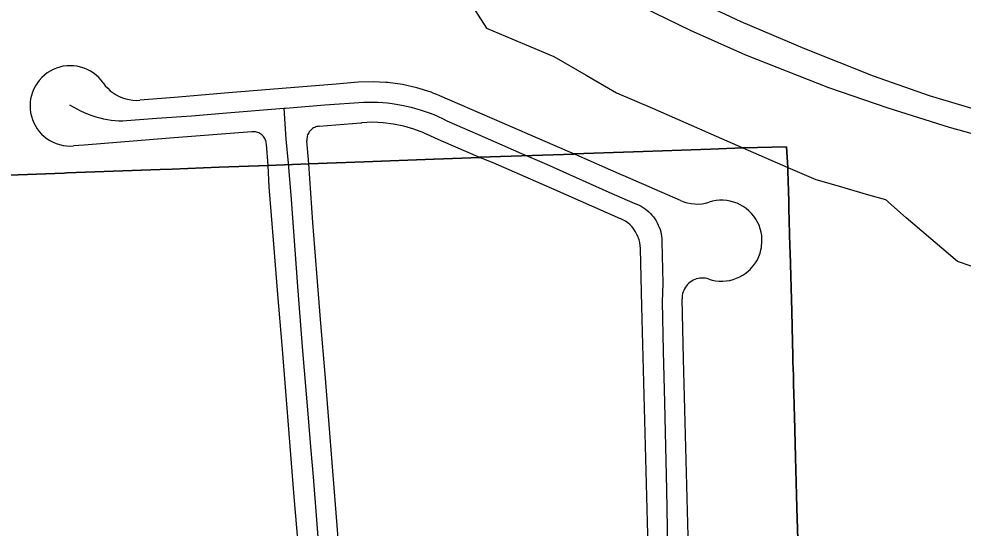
# Model space of a CAD drawing. Extents: x -2233 to 187241, y 4582 to 150524.
# Drawn here: x 91854 to 93252, y 56405 to 57158 of the extents above; entities that cross this region are included whole.
import ezdxf

# ---------------------------------------------------------------- set-up
doc = ezdxf.new("R2010")
doc.units = 0
for name, color, linetype in [('DV_X_Corp_Line', 7, 'Continuous'), ('GE_X_CL_2000', 7, 'Continuous'), ('RW_X_Fee_RW', 7, 'Continuous')]:
    doc.layers.add(name, color=color, linetype=linetype)

msp = doc.modelspace()

# ---------------------------------------------------------------- linework, layer by layer
at = {"layer": 'DV_X_Corp_Line'}
for p, q in [((92675.8, 56958.4), (92535.6, 56953.6)), ((92675.8, 56958.4), (92535.6, 56953.6)), ((92535.6, 56953.6), (92675.8, 56958.4)), ((92535.6, 56953.6), (92675.8, 56958.4)), ((92763.5, 56961.6), (92675.5, 56958.5)), ((92763.5, 56961.6), (92675.5, 56958.5)), ((92675.5, 56958.5), (92763.5, 56961.6)), ((92675.5, 56958.5), (92763.5, 56961.6)), ((92675.5, 56958.5), (92675.8, 56958.4)), ((92675.5, 56958.5), (92675.8, 56958.4)), ((92675.8, 56958.4), (92675.5, 56958.5)), ((92675.8, 56958.4), (92675.5, 56958.5)), ((92877.5, 56965.8), (92763.5, 56961.6)), ((92877.5, 56965.8), (92763.5, 56961.6)), ((92763.5, 56961.6), (92877.5, 56965.8)), ((92763.5, 56961.6), (92877.5, 56965.8)), ((92925.7, 56967.6), (92877.5, 56965.8)), ((92925.7, 56967.6), (92877.5, 56965.8)), ((92877.5, 56965.8), (92925.7, 56967.6)), ((92877.5, 56965.8), (92925.7, 56967.6)), ((92990.3, 56969.1), (92925.7, 56967.6)), ((92990.3, 56969.1), (92925.7, 56967.6)), ((92925.7, 56967.6), (92990.3, 56969.1)), ((92925.7, 56967.6), (92990.3, 56969.1)), ((92992.1, 56938.6), (92990.3, 56969.1)), ((92992.1, 56938.6), (92990.3, 56969.1)), ((92990.3, 56969.1), (92992.1, 56938.6)), ((92990.3, 56969.1), (92992.1, 56938.6)), ((92282.8, 56943.7), (92222.8, 56941.5)), ((92282.8, 56943.7), (92222.8, 56941.5)), ((92222.8, 56941.5), (92282.8, 56943.7)), ((92222.8, 56941.5), (92282.8, 56943.7)), ((92364.9, 56946.8), (92282.8, 56943.7)), ((92364.9, 56946.8), (92282.8, 56943.7)), ((92282.8, 56943.7), (92364.9, 56946.8)), ((92282.8, 56943.7), (92364.9, 56946.8)), ((92468, 56950.6), (92364.9, 56946.8)), ((92468, 56950.6), (92364.9, 56946.8)), ((92364.9, 56946.8), (92468, 56950.6)), ((92364.9, 56946.8), (92468, 56950.6)), ((92468.3, 56950.6), (92468, 56950.6)), ((92468.3, 56950.6), (92468, 56950.6)), ((92468, 56950.6), (92468.3, 56950.6)), ((92468, 56950.6), (92468.3, 56950.6)), ((92536.5, 56953.2), (92468.3, 56950.6)), ((92536.5, 56953.2), (92468.3, 56950.6)), ((92468.3, 56950.6), (92536.5, 56953.2)), ((92468.3, 56950.6), (92536.5, 56953.2)), ((92535.6, 56953.6), (92536.5, 56953.2)), ((92535.6, 56953.6), (92536.5, 56953.2)), ((92536.5, 56953.2), (92535.6, 56953.6)), ((92536.5, 56953.2), (92535.6, 56953.6)), ((91920.7, 56930.3), (91825.1, 56926.7)), ((91920.7, 56930.3), (91825.1, 56926.7)), ((91825.1, 56926.7), (91920.7, 56930.3)), ((91825.1, 56926.7), (91920.7, 56930.3)), ((91924.8, 56930.4), (91920.7, 56930.3)), ((91924.8, 56930.4), (91920.7, 56930.3)), ((91920.7, 56930.3), (91924.8, 56930.4)), ((91920.7, 56930.3), (91924.8, 56930.4)), ((91993.7, 56933), (91924.8, 56930.4)), ((91993.7, 56933), (91924.8, 56930.4)), ((91924.8, 56930.4), (91993.7, 56933)), ((91924.8, 56930.4), (91993.7, 56933)), ((92062.6, 56935.6), (91993.7, 56933)), ((92062.6, 56935.6), (91993.7, 56933)), ((91993.7, 56933), (92062.6, 56935.6)), ((91993.7, 56933), (92062.6, 56935.6)), ((92080.6, 56936.2), (92062.6, 56935.6)), ((92080.6, 56936.2), (92062.6, 56935.6)), ((92062.6, 56935.6), (92080.6, 56936.2)), ((92062.6, 56935.6), (92080.6, 56936.2)), ((92150.4, 56938.8), (92080.6, 56936.2)), ((92150.4, 56938.8), (92080.6, 56936.2)), ((92080.6, 56936.2), (92150.4, 56938.8)), ((92080.6, 56936.2), (92150.4, 56938.8)), ((92222.8, 56941.5), (92150.4, 56938.8)), ((92222.8, 56941.5), (92150.4, 56938.8)), ((92150.4, 56938.8), (92222.8, 56941.5)), ((92150.4, 56938.8), (92222.8, 56941.5)), ((92992.2, 56935.7), (92992.1, 56938.6)), ((92992.2, 56935.7), (92992.1, 56938.6)), ((92992.1, 56938.6), (92992.2, 56935.7)), ((92992.1, 56938.6), (92992.2, 56935.7)), ((92992.8, 56915.7), (92992.2, 56935.7)), ((92992.8, 56915.7), (92992.2, 56935.7)), ((92992.2, 56935.7), (92992.8, 56915.7)), ((92992.2, 56935.7), (92992.8, 56915.7)), ((92993, 56905.7), (92992.8, 56915.7)), ((92993, 56905.7), (92992.8, 56915.7)), ((92992.8, 56915.7), (92993, 56905.7)), ((92992.8, 56915.7), (92993, 56905.7)), ((92993.6, 56885.7), (92993, 56905.7)), ((92993.6, 56885.7), (92993, 56905.7)), ((92993, 56905.7), (92993.6, 56885.7)), ((92993, 56905.7), (92993.6, 56885.7)), ((92993.8, 56877.8), (92993.6, 56885.7)), ((92993.8, 56877.8), (92993.6, 56885.7)), ((92993.6, 56885.7), (92993.8, 56877.8)), ((92993.6, 56885.7), (92993.8, 56877.8)), ((92995.3, 56821.6), (92993.8, 56877.8)), ((92995.3, 56821.6), (92993.8, 56877.8)), ((92993.8, 56877.8), (92995.3, 56821.6)), ((92993.8, 56877.8), (92995.3, 56821.6)), ((92995.5, 56812.5), (92995.3, 56821.6)), ((92995.5, 56812.5), (92995.3, 56821.6)), ((92995.3, 56821.6), (92995.5, 56812.5)), ((92995.3, 56821.6), (92995.5, 56812.5)), ((92997.9, 56726), (92995.5, 56812.5)), ((92997.9, 56726), (92995.5, 56812.5)), ((92995.5, 56812.5), (92997.9, 56726)), ((92995.5, 56812.5), (92997.9, 56726)), ((92997.9, 56725.7), (92997.9, 56726)), ((92997.9, 56725.7), (92997.9, 56726)), ((92997.9, 56726), (92997.9, 56725.7)), ((92997.9, 56726), (92997.9, 56725.7)), ((92997.9, 56725.3), (92997.9, 56725.7)), ((92997.9, 56725.3), (92997.9, 56725.7)), ((92997.9, 56725.7), (92997.9, 56725.3)), ((92997.9, 56725.7), (92997.9, 56725.3)), ((92999, 56680.3), (92997.9, 56725.3)), ((92999, 56680.3), (92997.9, 56725.3)), ((92997.9, 56725.3), (92999, 56680.3)), ((92997.9, 56725.3), (92999, 56680.3)), ((92999.6, 56660.3), (92999, 56680.3)), ((92999.6, 56660.3), (92999, 56680.3)), ((92999, 56680.3), (92999.6, 56660.3)), ((92999, 56680.3), (92999.6, 56660.3)), ((92999.6, 56659.3), (92999.6, 56660.3)), ((92999.6, 56659.3), (92999.6, 56660.3)), ((92999.6, 56660.3), (92999.6, 56659.3)), ((92999.6, 56660.3), (92999.6, 56659.3)), ((92999.8, 56650.3), (92999.6, 56659.3)), ((92999.8, 56650.3), (92999.6, 56659.3)), ((92999.6, 56659.3), (92999.8, 56650.3)), ((92999.6, 56659.3), (92999.8, 56650.3)), ((93000.4, 56630.3), (92999.8, 56650.3)), ((93000.4, 56630.3), (92999.8, 56650.3)), ((92999.8, 56650.3), (93000.4, 56630.3)), ((92999.8, 56650.3), (93000.4, 56630.3)), ((93000.6, 56620.3), (93000.4, 56630.3)), ((93000.6, 56620.3), (93000.4, 56630.3)), ((93000.4, 56630.3), (93000.6, 56620.3)), ((93000.4, 56630.3), (93000.6, 56620.3)), ((93001.2, 56600.3), (93000.6, 56620.3)), ((93001.2, 56600.3), (93000.6, 56620.3)), ((93000.6, 56620.3), (93001.2, 56600.3)), ((93000.6, 56620.3), (93001.2, 56600.3)), ((93001.4, 56590.3), (93001.2, 56600.3)), ((93001.4, 56590.3), (93001.2, 56600.3)), ((93001.2, 56600.3), (93001.4, 56590.3)), ((93001.2, 56600.3), (93001.4, 56590.3)), ((93001.7, 56585.8), (93001.4, 56590.3)), ((93001.7, 56585.8), (93001.4, 56590.3)), ((93001.4, 56590.3), (93001.7, 56585.8)), ((93001.4, 56590.3), (93001.7, 56585.8)), ((93001.7, 56584.3), (93001.7, 56585.8)), ((93001.7, 56584.3), (93001.7, 56585.8)), ((93001.7, 56585.8), (93001.7, 56584.3)), ((93001.7, 56585.8), (93001.7, 56584.3)), ((93002, 56570.3), (93001.7, 56584.3)), ((93002, 56570.3), (93001.7, 56584.3)), ((93001.7, 56584.3), (93002, 56570.3)), ((93001.7, 56584.3), (93002, 56570.3)), ((93003.6, 56509.4), (93002, 56570.3)), ((93003.6, 56509.4), (93002, 56570.3)), ((93002, 56570.3), (93003.6, 56509.4)), ((93002, 56570.3), (93003.6, 56509.4)), ((93005.6, 56434.4), (93003.6, 56509.4)), ((93005.6, 56434.4), (93003.6, 56509.4)), ((93003.6, 56509.4), (93005.6, 56434.4)), ((93003.6, 56509.4), (93005.6, 56434.4)), ((93007.6, 56359.4), (93005.6, 56434.4)), ((93007.6, 56359.4), (93005.6, 56434.4)), ((93005.6, 56434.4), (93007.6, 56359.4)), ((93005.6, 56434.4), (93007.6, 56359.4))]:
    msp.add_line(p, q, dxfattribs=at)
at = {"layer": 'GE_X_CL_2000'}
for points in [[(92822.6, 57202.2), (92922.7, 57154.5), (93017, 57114.6), (93118.6, 57074.3), (93201.5, 57045.2), (93301.9, 57014.9), (93397.6, 56989.6), (93489.3, 56967.5), (93569, 56949.7), (93582, 56947), (93595, 56944.1), (93607.9, 56941), (93620.8, 56937.7), (93633.6, 56934.2), (93647.3, 56930.2), (93666.5, 56924), (93684.3, 56918.3), (93696.8, 56913.8), (93709.2, 56909.1), (93721.6, 56904.3), (93733.7, 56899.3)], [(92760, 57184.3), (92847.6, 57141.9), (92929.5, 57105.4), (93052.5, 57056.9), (93140.4, 57026.8), (93230.8, 56998), (93355.9, 56963.4), (93456.8, 56940.4), (93565.7, 56917.4), (93614.8, 56908.6), (93644, 56906.3), (93663.8, 56904.8), (93681.9, 56903.4), (93733.7, 56899.3)], [(91928.7, 57031.3), (91934, 57028.1), (91939.3, 57025.1), (91944.8, 57022.4), (91950.4, 57019.8), (91956.1, 57017.5), (91961.8, 57015.3), (91967.6, 57013.4), (91973.5, 57011.8), (91979.1, 57010.5), (91984.7, 57009.5), (91990.4, 57008.7), (91996.1, 57008.2), (92001.8, 57007.8), (92007.5, 57007.8), (92013.2, 57007.9), (92057.7, 57011.3), (92109, 57015), (92161.3, 57019.5), (92245.8, 57026.3)], [(92245.8, 57026.3), (92248.6, 57026.5), (92306.4, 57031), (92364.3, 57035), (92371.3, 57035.2), (92378.3, 57035.2), (92385.4, 57035), (92392.5, 57034.6), (92399.5, 57034), (92406.5, 57033.2), (92420.5, 57030.9), (92427.4, 57029.5), (92434.3, 57027.9), (92441.1, 57026), (92447.9, 57024), (92461.3, 57019.4), (92467.9, 57016.8), (92474.3, 57013.9), (92480.8, 57011), (92487.5, 57007.6), (92544, 56982.7), (92597.7, 56959.4)], [(92245.8, 57026.3), (92249.1, 56980.4), (92252.1, 56944.9)], [(92597.7, 56959.4), (92634.6, 56943.3), (92726.9, 56902.1), (92765.4, 56885.3), (92768.6, 56884), (92771.8, 56882.6), (92774.9, 56881), (92777.9, 56879.2), (92780.8, 56877.2), (92783.5, 56875.1), (92786.2, 56872.8), (92788.7, 56870.4), (92791, 56867.9), (92793.2, 56865.2), (92795.3, 56862.4), (92797.2, 56859.4), (92798.9, 56856.4), (92800.4, 56853.3), (92801.8, 56850.1), (92802.9, 56846.8), (92803.9, 56843.4), (92804.7, 56840), (92805.3, 56836.6), (92805.7, 56833.1), (92805.8, 56829)], [(92252.1, 56944.9), (92256.7, 56891), (92266.4, 56762.4), (92273.2, 56673.1), (92281.9, 56567.9), (92285.5, 56524.8), (92289.3, 56480.3), (92298.7, 56359.8)], [(92805.8, 56829), (92807, 56766.6), (92806.3, 56739.7), (92807.8, 56666.7), (92809.6, 56590.3), (92811.2, 56524.8), (92812.5, 56461), (92813.6, 56404.3), (92815.2, 56334.9), (92818.2, 56240.4), (92819.7, 56193.2), (92821, 56136.7), (92822.1, 56090.5), (92823, 56040.5), (92824.4, 55991), (92825.8, 55930), (92829, 55804.8), (92831.7, 55680), (92832.3, 55650.6)]]:
    msp.add_lwpolyline(points, dxfattribs=at)
at = {"layer": 'RW_X_Fee_RW'}
for p, q in [((92516.2, 57191.2), (92546.1, 57144.6)), ((92222.8, 56941.5), (92220.2, 56973.2)), ((92282.8, 56943.7), (92280, 56978)), ((92925.7, 56967.6), (92992.1, 56938.6)), ((92992.1, 56938.6), (93033.4, 56920.6)), ((93033.4, 56920.6), (93063, 56912.1)), ((93136.7, 56891), (93167.2, 56863.8)), ((93243.5, 56799.2), (93167.2, 56863.8)), ((93409, 56742.1), (93243.5, 56799.2))]:
    msp.add_line(p, q, dxfattribs=at)
for points in [[(92546.1, 57144.6), (92602.2, 57121), (92645.5, 57102.7)], [(92645.5, 57102.7), (92693.5, 57075.2), (92738.6, 57049.2)], [(91978.4, 57063.8), (91975.3, 57067.9), (91971.8, 57071.7), (91968, 57075.3), (91963.8, 57078.4), (91959.5, 57081.2), (91954.9, 57083.6), (91950.1, 57085.6), (91945.1, 57087.2), (91940.1, 57088.3), (91934.9, 57089), (91929.8, 57089.2), (91924.6, 57089), (91918.5, 57088.4), (91914.4, 57087.2), (91909.4, 57085.7), (91904.6, 57083.7), (91900, 57081.3), (91895.6, 57078.5), (91891.5, 57075.4), (91887.7, 57071.9), (91883.5, 57067.5), (91881, 57064), (91878.2, 57059.6), (91875.8, 57055), (91873.8, 57050.2), (91872.2, 57045.3), (91871, 57040.2), (91870.4, 57035.1), (91870.1, 57029.9), (91870.3, 57025.4), (91871, 57019.6), (91872.1, 57014.5), (91873.6, 57009.6), (91875.6, 57004.8), (91878, 57000.1), (91880.7, 56995.8), (91883.9, 56991.6), (91887.1, 56987.7), (91891.2, 56984.3), (91895.3, 56981.1), (91899.6, 56978.3), (91904.2, 56975.9), (91909, 56973.8), (91913.9, 56972.3), (91919, 56971.1), (91924.1, 56970.4), (91929.3, 56970.2), (91934.5, 56970.3)], [(91978.4, 57063.8), (91981.6, 57059.6), (91985.1, 57055.7), (91989, 57052.2), (91993.1, 57049), (91997.5, 57046.1), (92002.1, 57043.7), (92003.7, 57043), (92006.9, 57041.7), (92011.9, 57040.1), (92017, 57038.9), (92022.2, 57038.2), (92027.4, 57037.9), (92032.7, 57038.1)], [(92356.2, 57064.6), (92323.4, 57061.9), (92243.6, 57055.4), (92163.9, 57048.9), (92084.1, 57042.3), (92032.7, 57038.1)], [(92463.9, 57049.8), (92443, 57056.5), (92421.7, 57061.4), (92400, 57064.4), (92396.8, 57064.5), (92378.1, 57065.4), (92356.2, 57064.6)], [(92476.8, 57044.6), (92472.5, 57046.4), (92468.2, 57048.1), (92463.9, 57049.8)], [(92833.3, 56889.4), (92748.2, 56926.4), (92746.9, 56927.2), (92675.5, 56958.5), (92672.8, 56959.6), (92647.8, 56970.5), (92554.2, 57011), (92476.8, 57044.6)], [(92738.6, 57049.2), (92791.7, 57026.1), (92885.9, 56985), (92925.7, 56967.6)], [(92298.3, 56999.6), (92296.6, 56999.4), (92294.9, 56999), (92293.2, 56998.5), (92291.6, 56997.9), (92290.1, 56997.1), (92288.6, 56996.1), (92287.2, 56995.1), (92285.9, 56993.9), (92284.7, 56992.6), (92283.6, 56991.2), (92282.7, 56989.8), (92281.9, 56988.2), (92281.2, 56986.6), (92280.7, 56985), (92280.3, 56983.3), (92280, 56981.5), (92280, 56979.8), (92280, 56978)], [(92298.3, 56999.6), (92360.1, 57004.7), (92361.6, 57004.8)], [(92453.1, 56989.6), (92438.6, 56995.2), (92423.6, 56999.6), (92408.3, 57002.8), (92392.8, 57004.8), (92377.2, 57005.4), (92361.6, 57004.8)], [(92198.7, 56991.5), (92076.9, 56981.7), (91950.3, 56971.6), (91934.5, 56970.3)], [(92220.2, 56973.2), (92220, 56974.9), (92219.6, 56976.6), (92219.1, 56978.3), (92218.5, 56979.9), (92217.7, 56981.4), (92216.7, 56982.9), (92215.7, 56984.3), (92214.5, 56985.6), (92213.2, 56986.8), (92211.9, 56987.8), (92210.4, 56988.8), (92208.8, 56989.6), (92207.2, 56990.3), (92205.6, 56990.8), (92203.9, 56991.2), (92202.1, 56991.4), (92200.4, 56991.5), (92198.7, 56991.5)], [(92453.1, 56989.6), (92478.3, 56978.6), (92536.5, 56953.2)], [(92382.9, 55691), (92373.1, 55812), (92367.2, 55885), (92361.2, 55959.8), (92355.2, 56034.5), (92349.1, 56109.3), (92343.1, 56184.1), (92337.1, 56258.8), (92331, 56333.6), (92325, 56408.3), (92319, 56483.1), (92312.9, 56557.8), (92306.9, 56632.6), (92300.9, 56707.4), (92294.8, 56782.1), (92288.8, 56856.9), (92282.8, 56943.7)], [(92536.5, 56953.2), (92555.3, 56945.7), (92642.1, 56907.7), (92744.1, 56863.1)], [(92323.1, 55686.2), (92321.7, 55703.6), (92315.6, 55778.3), (92309.6, 55853.1), (92303.6, 55927.8), (92297.5, 56002.6), (92291.5, 56077.4), (92285.5, 56152.1), (92279.4, 56226.9), (92273.4, 56301.6), (92267.4, 56376.4), (92261.3, 56451.1), (92255.3, 56525.9), (92249.3, 56600.7), (92243.3, 56675.4), (92237.2, 56750.2), (92231.2, 56824.9), (92224.4, 56909.7), (92222.8, 56941.5)], [(93063, 56912.1), (93111.5, 56898.2), (93136.7, 56891)], [(92833.3, 56889.4), (92838.3, 56887.5), (92841.3, 56886.6), (92843.5, 56886), (92848.9, 56885), (92854.3, 56884.5), (92859.7, 56884.4), (92865.1, 56884.9), (92870.4, 56885.8), (92875.6, 56887.2)], [(92875, 56773.2), (92880.1, 56771.7), (92885.3, 56770.7), (92890.5, 56770.2), (92895.8, 56770.1), (92901, 56770.5), (92906.2, 56771.4), (92911.3, 56772.7), (92916.3, 56774.4), (92921.1, 56776.6), (92925.6, 56779.2), (92930, 56782.1), (92934.1, 56785.5), (92936.3, 56787.6), (92937.8, 56789.2), (92941.2, 56793.2), (92944.3, 56797.4), (92947, 56802), (92949.2, 56806.7), (92951, 56811.7), (92952.4, 56816.7), (92953.1, 56820.2), (92953.4, 56821.9), (92953.9, 56827.2), (92953.9, 56832.4), (92953.5, 56837.7), (92952.6, 56842.8), (92951.2, 56847.9), (92949.5, 56852.9), (92947.8, 56856.5), (92947.2, 56857.7), (92944.6, 56862.2), (92941.6, 56866.5), (92938.2, 56870.6), (92934.5, 56874.3), (92930.5, 56877.7), (92926.2, 56880.7), (92921.6, 56883.3), (92916.9, 56885.6), (92911.9, 56887.3), (92906.8, 56888.7), (92901.6, 56889.6), (92896.4, 56890), (92891.1, 56890), (92885.9, 56889.6), (92880.7, 56888.6), (92875.6, 56887.2)], [(92774, 56818.6), (92773.7, 56822.9), (92773, 56827.2), (92772, 56831.4), (92771.1, 56833.9), (92770.5, 56835.6), (92768.8, 56839.5), (92766.7, 56843.4), (92764.2, 56847), (92761.5, 56850.4), (92758.5, 56853.5), (92755.2, 56856.4), (92751.7, 56858.9), (92748, 56861.2), (92744.1, 56863.1)], [(92802.7, 55697.3), (92799.3, 55827.5), (92797.3, 55907.9), (92795.4, 55982.8), (92793.4, 56057.8), (92791.5, 56132.8), (92789.6, 56207.8), (92787.7, 56282.7), (92785.8, 56357.7), (92783.9, 56432.7), (92781.9, 56507.7), (92780, 56582.6), (92778.1, 56657.6), (92776.2, 56732.6), (92774, 56818.6)], [(92875, 56773.2), (92872.5, 56773.9), (92870, 56774.4), (92867.4, 56774.6), (92864.7, 56774.7), (92862.1, 56774.5), (92859.6, 56774.1), (92857, 56773.4), (92854.6, 56772.6), (92852.2, 56771.5), (92849.9, 56770.2), (92847.7, 56768.8), (92845.7, 56767.1), (92843.8, 56765.3), (92842.1, 56763.4), (92840.6, 56761.2), (92839.2, 56759), (92838.1, 56756.6), (92837.1, 56754.2), (92836.4, 56751.7), (92835.9, 56749.1), (92835.6, 56746.5), (92835.6, 56743.9)], [(92862.3, 55699.9), (92860.9, 55755.5), (92858.9, 55830.5), (92857, 55905.4), (92855.1, 55980.4), (92853.2, 56055.4), (92851.3, 56130.4), (92849.4, 56205.3), (92847.4, 56280.3), (92845.5, 56355.3), (92843.6, 56430.3), (92841.7, 56505.2), (92839.8, 56580.2), (92837.9, 56655.2), (92835.6, 56743.9)]]:
    msp.add_lwpolyline(points, dxfattribs=at)

doc.saveas('drawing.dxf')
